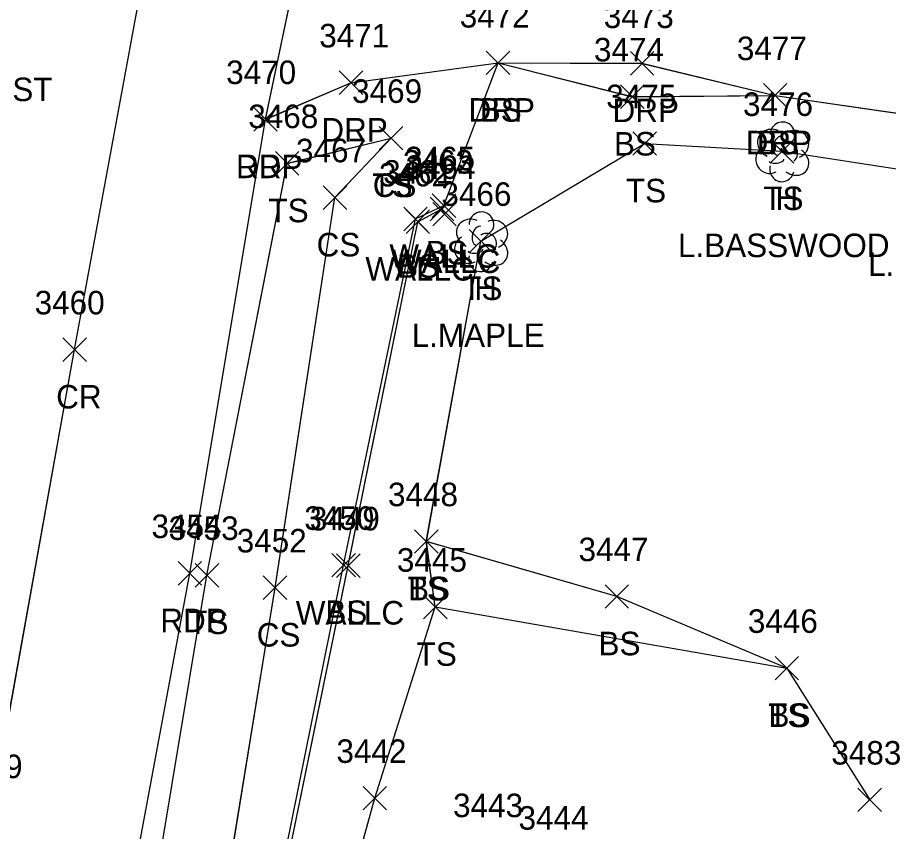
# Model space of a CAD drawing. Extents: x 1554668 to 1563881, y 831386 to 834374.
# Drawn here: x 1562403.8 to 1562477.8, y 833513.6 to 833582.8 of the extents above; entities that cross this region are included whole.
import ezdxf

# ---------------------------------------------------------------- set-up
doc = ezdxf.new("R2010")
doc.units = 0
for name, color, linetype in [('L_A', 7, 'Continuous'), ('L_C', 7, 'Continuous'), ('L_I', 7, 'Continuous'), ('L_TIC', 7, 'Continuous'), ('LELB', 7, 'Continuous'), ('LTD', 7, 'Continuous'), ('LW', 7, 'Continuous'), ('P_A', 7, 'Continuous'), ('P_I', 7, 'Continuous'), ('P_TIC', 7, 'Continuous'), ('PET', 7, 'Continuous'), ('PRC', 7, 'Continuous'), ('R_A', 7, 'Continuous'), ('R_I', 7, 'Continuous'), ('R_TIC', 7, 'Continuous'), ('RDP', 7, 'Continuous')]:
    doc.layers.add(name, color=color, linetype=linetype)

msp = doc.modelspace()

# ---------------------------------------------------------------- linework, layer by layer
at = {"layer": 'L_TIC'}
for points in [[(1562443.621, 833577.943), (1562445.621, 833579.943)], [(1562445.621, 833577.943), (1562443.621, 833579.943)], [(1562455.029, 833575.065), (1562457.029, 833577.065)], [(1562457.029, 833575.065), (1562455.029, 833577.065)], [(1562467.176, 833575.173), (1562469.176, 833577.173)], [(1562469.176, 833575.173), (1562467.176, 833577.173)], [(1562434.527, 833571.54), (1562436.527, 833573.54)], [(1562436.527, 833571.54), (1562434.527, 833573.54)], [(1562434.527, 833571.54), (1562436.527, 833573.54)], [(1562436.527, 833571.54), (1562434.527, 833573.54)], [(1562456.076, 833571.086), (1562458.076, 833573.086)], [(1562458.076, 833571.086), (1562456.076, 833573.086)], [(1562467.754, 833570.429), (1562469.754, 833572.429)], [(1562469.754, 833570.429), (1562467.754, 833572.429)], [(1562425.694, 833569.394), (1562427.694, 833571.394)], [(1562427.694, 833569.394), (1562425.694, 833571.394)], [(1562429.754, 833566.49), (1562431.754, 833568.49)], [(1562431.754, 833566.49), (1562429.754, 833568.49)], [(1562438.846, 833565.526), (1562440.846, 833567.526)], [(1562440.846, 833565.526), (1562438.846, 833567.526)], [(1562439.02, 833565.81), (1562441.02, 833567.81)], [(1562441.02, 833565.81), (1562439.02, 833567.81)], [(1562436.596, 833564.67), (1562438.596, 833566.67)], [(1562438.596, 833564.67), (1562436.596, 833566.67)], [(1562439.062, 833565.075), (1562441.062, 833567.075)], [(1562441.062, 833565.075), (1562439.062, 833567.075)], [(1562436.803, 833564.436), (1562438.803, 833566.436)], [(1562438.803, 833564.436), (1562436.803, 833566.436)], [(1562442.165, 833562.786), (1562444.165, 833564.786)], [(1562444.165, 833562.786), (1562442.165, 833564.786)], [(1562437.525, 833537.257), (1562439.525, 833539.257)], [(1562439.525, 833537.257), (1562437.525, 833539.257)], [(1562437.525, 833537.257), (1562439.525, 833539.257)], [(1562439.525, 833537.257), (1562437.525, 833539.257)], [(1562430.494, 833535.244), (1562432.494, 833537.244)], [(1562432.494, 833535.244), (1562430.494, 833537.244)], [(1562430.886, 833535.198), (1562432.886, 833537.198)], [(1562432.886, 833535.198), (1562430.886, 833537.198)], [(1562418.879, 833534.389), (1562420.879, 833536.389)], [(1562420.879, 833534.389), (1562418.879, 833536.389)], [(1562424.665, 833533.326), (1562426.665, 833535.326)], [(1562426.665, 833533.326), (1562424.665, 833535.326)], [(1562453.716, 833532.586), (1562455.716, 833534.586)], [(1562455.716, 833532.586), (1562453.716, 833534.586)], [(1562438.282, 833531.692), (1562440.282, 833533.692)], [(1562440.282, 833531.692), (1562438.282, 833533.692)], [(1562438.282, 833531.692), (1562440.282, 833533.692)], [(1562440.282, 833531.692), (1562438.282, 833533.692)], [(1562468.165, 833526.49), (1562470.165, 833528.49)], [(1562470.165, 833526.49), (1562468.165, 833528.49)], [(1562468.165, 833526.49), (1562470.165, 833528.49)], [(1562470.165, 833526.49), (1562468.165, 833528.49)], [(1562433.14, 833515.438), (1562435.14, 833517.438)], [(1562435.14, 833515.438), (1562433.14, 833517.438)], [(1562475.206, 833515.296), (1562477.206, 833517.296)], [(1562477.206, 833515.296), (1562475.206, 833517.296)]]:
    msp.add_lwpolyline(points, dxfattribs=at)
at = {"layer": 'LELB'}
for points in [[(1562423.886, 833498.67), (1562431.493, 833536.247), (1562437.597, 833565.68), (1562440.021, 833566.819), (1562444.622, 833578.953), (1562456.03, 833576.074), (1562468.178, 833576.176)], [(1562423.886, 833498.67), (1562431.493, 833536.247), (1562437.597, 833565.68), (1562440.021, 833566.819), (1562444.622, 833578.953), (1562456.03, 833576.074), (1562468.178, 833576.176)], [(1562423.886, 833498.67), (1562431.493, 833536.247), (1562437.597, 833565.68), (1562440.021, 833566.819), (1562444.622, 833578.953), (1562456.03, 833576.074), (1562468.178, 833576.176)], [(1562423.886, 833498.666), (1562431.494, 833536.244), (1562437.596, 833565.67), (1562440.02, 833566.81), (1562444.621, 833578.943), (1562456.029, 833576.065), (1562468.176, 833576.173)], [(1562403.838, 833398.691), (1562397.661, 833400.535), (1562402.699, 833430.379), (1562406.894, 833455.899), (1562410.937, 833481.667), (1562419.879, 833535.394), (1562426.695, 833570.402), (1562435.528, 833572.547)], [(1562403.838, 833398.691), (1562397.661, 833400.535), (1562402.699, 833430.379), (1562406.894, 833455.899), (1562410.937, 833481.667), (1562419.879, 833535.394), (1562426.695, 833570.402), (1562435.528, 833572.547)], [(1562403.838, 833398.691), (1562397.661, 833400.535), (1562402.699, 833430.379), (1562406.894, 833455.899), (1562410.937, 833481.667), (1562419.879, 833535.394), (1562426.695, 833570.402), (1562435.528, 833572.547)], [(1562403.84, 833398.683), (1562397.662, 833400.529), (1562402.698, 833430.375), (1562406.893, 833455.895), (1562410.936, 833481.662), (1562419.879, 833535.389), (1562426.694, 833570.394), (1562435.527, 833572.54)], [(1562406.817, 833391.704), (1562403.838, 833398.691), (1562407.89, 833428.652), (1562413.787, 833454.657), (1562415.558, 833475.734), (1562421.299, 833507.446), (1562425.667, 833534.334), (1562430.754, 833567.492), (1562435.528, 833572.547)], [(1562406.817, 833391.704), (1562403.838, 833398.691), (1562407.89, 833428.652), (1562413.787, 833454.657), (1562415.558, 833475.734), (1562421.299, 833507.446), (1562425.667, 833534.334), (1562430.754, 833567.492), (1562435.528, 833572.547)], [(1562406.817, 833391.704), (1562403.838, 833398.691), (1562407.89, 833428.652), (1562413.787, 833454.657), (1562415.558, 833475.734), (1562421.299, 833507.446), (1562425.667, 833534.334), (1562430.754, 833567.492), (1562435.528, 833572.547)], [(1562406.819, 833391.696), (1562403.84, 833398.683), (1562407.889, 833428.649), (1562413.786, 833454.653), (1562415.559, 833475.73), (1562421.295, 833507.439), (1562425.665, 833534.326), (1562430.754, 833567.49), (1562435.527, 833572.54)], [(1562437.583, 833496.603), (1562429.547, 833499.845), (1562434.14, 833516.438), (1562439.282, 833532.692), (1562438.525, 833538.257), (1562443.165, 833563.786), (1562457.076, 833572.086), (1562468.754, 833571.429), (1562490.813, 833568.031)], [(1562437.579, 833496.606), (1562429.548, 833499.85), (1562434.142, 833516.444), (1562439.278, 833532.693), (1562438.522, 833538.259), (1562443.166, 833563.788), (1562457.078, 833572.088), (1562468.756, 833571.43), (1562490.814, 833568.038)], [(1562437.579, 833496.606), (1562429.548, 833499.85), (1562434.142, 833516.444), (1562439.278, 833532.693), (1562438.522, 833538.259), (1562443.166, 833563.788), (1562457.078, 833572.088), (1562468.756, 833571.43), (1562490.814, 833568.038)], [(1562437.579, 833496.606), (1562429.548, 833499.85), (1562434.142, 833516.444), (1562439.278, 833532.693), (1562438.522, 833538.259), (1562443.166, 833563.788), (1562457.078, 833572.088), (1562468.756, 833571.43), (1562490.814, 833568.038)], [(1562469.161, 833527.492), (1562454.715, 833533.59), (1562438.522, 833538.259)], [(1562469.161, 833527.492), (1562454.715, 833533.59), (1562438.522, 833538.259)], [(1562469.161, 833527.492), (1562454.715, 833533.59), (1562438.522, 833538.259)], [(1562469.165, 833527.49), (1562454.716, 833533.586), (1562438.525, 833538.257)], [(1562439.278, 833532.693), (1562469.161, 833527.492), (1562476.207, 833516.299)], [(1562439.278, 833532.693), (1562469.161, 833527.492), (1562476.207, 833516.299)], [(1562439.278, 833532.693), (1562469.161, 833527.492), (1562476.207, 833516.299)], [(1562439.282, 833532.692), (1562469.165, 833527.49), (1562476.206, 833516.296)]]:
    msp.add_lwpolyline(points, dxfattribs=at)
at = {"layer": 'LTD'}
for p, q in [((1562468.754, 833571.429), (1562468.754, 833571.429)), ((1562468.754, 833571.429), (1562468.754, 833571.429)), ((1562443.165, 833563.786), (1562443.165, 833563.786)), ((1562443.165, 833563.786), (1562443.165, 833563.786))]:
    msp.add_line(p, q, dxfattribs=at)
for centre in [(1562468.8, 833572.863), (1562443.212, 833565.22)]:
    msp.add_arc(centre, 1.047, 335.52715, 180.95627, dxfattribs=at)
for centre, major_axis, ratio, start_param, end_param in [((1562467.962, 833572.095), (1.21, -0.512), 0.895232, 1.570796, 4.712389), ((1562469.795, 833572.012), (-1.141, -0.483), 0.949671, 1.570796, 4.712389), ((1562468.545, 833571.887), (-0.208, -0.792), 0.645439, 3.141593, 6.283185), ((1562469.254, 833571.262), (-0.5, 0.667), 0.989748, 3.141593, 6.283185), ((1562467.67, 833570.72), (0.584, -1.042), 0.959034, 3.141593, 6.283185), ((1562469.754, 833570.596), (-1.09, 0.792), 0.841452, 1.570796, 4.712389), ((1562468.295, 833570.679), (-0.625, -0.083), 0.423636, 0, 3.141593), ((1562468.754, 833569.929), (0.265, 1.061), 0.942809, 1.570796, 4.712389), ((1562442.373, 833564.452), (1.21, -0.512), 0.895232, 1.570796, 4.712389), ((1562442.956, 833564.244), (-0.208, -0.792), 0.645439, 3.141593, 6.283185), ((1562444.206, 833564.369), (-1.141, -0.483), 0.949671, 1.570796, 4.712389), ((1562443.665, 833563.619), (-0.5, 0.667), 0.989748, 3.141593, 6.283185), ((1562442.082, 833563.077), (0.584, -1.042), 0.959034, 3.141593, 6.283185), ((1562444.165, 833562.953), (-1.09, 0.792), 0.841452, 1.570796, 4.712389), ((1562442.707, 833563.036), (-0.625, -0.083), 0.423636, 0, 3.141593), ((1562443.165, 833562.286), (0.265, 1.061), 0.942809, 1.570796, 4.712389)]:
    msp.add_ellipse(centre, major_axis=major_axis, ratio=ratio, start_param=start_param, end_param=end_param, dxfattribs=at)
at = {"layer": 'LW'}
for points in [[(1562424.626, 833498.59), (1562424.364, 833498.485), (1562424.163, 833498.594), (1562431.886, 833536.203), (1562437.803, 833565.439), (1562439.847, 833566.534), (1562440.063, 833566.084)], [(1562424.626, 833498.59), (1562424.364, 833498.485), (1562424.163, 833498.594), (1562431.886, 833536.203), (1562437.803, 833565.439), (1562439.847, 833566.534), (1562440.063, 833566.084)], [(1562424.626, 833498.59), (1562424.364, 833498.485), (1562424.163, 833498.594), (1562431.886, 833536.203), (1562437.803, 833565.439), (1562439.847, 833566.534), (1562440.063, 833566.084)], [(1562424.628, 833498.586), (1562424.367, 833498.482), (1562424.163, 833498.59), (1562431.886, 833536.198), (1562437.803, 833565.436), (1562439.846, 833566.526), (1562440.062, 833566.075)]]:
    msp.add_lwpolyline(points, dxfattribs=at)
at = {"layer": 'P_TIC'}
for points in [[(1562423.854, 833573.14), (1562425.854, 833575.14)], [(1562425.854, 833573.14), (1562423.854, 833575.14)], [(1562407.625, 833553.563), (1562409.625, 833555.563)], [(1562409.625, 833553.563), (1562407.625, 833555.563)], [(1562417.422, 833534.549), (1562419.422, 833536.549)], [(1562419.422, 833534.549), (1562417.422, 833536.549)]]:
    msp.add_lwpolyline(points, dxfattribs=at)
at = {"layer": 'PET'}
for points in [[(1562390.311, 833375.989), (1562393.977, 833397.67), (1562399.624, 833430.723), (1562404.076, 833456.64), (1562408.479, 833482.044), (1562418.419, 833535.55), (1562424.853, 833574.142), (1562431.347, 833605.093), (1562438.205, 833641.603), (1562449.823, 833698.96), (1562455.982, 833728.945), (1562464.252, 833769.476), (1562472.427, 833806.927), (1562484.773, 833859.846), (1562495.065, 833901.936), (1562505.742, 833945.836), (1562515.589, 833982.411), (1562522.272, 834008.538), (1562529.881, 834035.713), (1562547.387, 834091.493), (1562561.695, 834132.946), (1562566.268, 834145.816)], [(1562390.311, 833375.989), (1562393.977, 833397.67), (1562399.624, 833430.723), (1562404.076, 833456.64), (1562408.479, 833482.044), (1562418.419, 833535.55), (1562424.853, 833574.142), (1562431.347, 833605.093), (1562438.205, 833641.603), (1562449.823, 833698.96), (1562455.982, 833728.945), (1562464.252, 833769.476), (1562472.427, 833806.927), (1562484.773, 833859.846), (1562495.065, 833901.936), (1562505.742, 833945.836), (1562515.589, 833982.411), (1562522.272, 834008.538), (1562529.881, 834035.713), (1562547.387, 834091.493), (1562561.695, 834132.946), (1562566.268, 834145.816)], [(1562390.311, 833375.989), (1562393.977, 833397.67), (1562399.624, 833430.723), (1562404.076, 833456.64), (1562408.479, 833482.044), (1562418.419, 833535.55), (1562424.853, 833574.142), (1562431.347, 833605.093), (1562438.205, 833641.603), (1562449.823, 833698.96), (1562455.982, 833728.945), (1562464.252, 833769.476), (1562472.427, 833806.927), (1562484.773, 833859.846), (1562495.065, 833901.936), (1562505.742, 833945.836), (1562515.589, 833982.411), (1562522.272, 834008.538), (1562529.881, 834035.713), (1562547.387, 834091.493), (1562561.695, 834132.946), (1562566.268, 834145.816)], [(1562390.312, 833375.983), (1562393.977, 833397.668), (1562399.627, 833430.715), (1562404.077, 833456.635), (1562408.483, 833482.042), (1562418.422, 833535.549), (1562424.854, 833574.14), (1562431.348, 833605.09), (1562438.2, 833641.597), (1562449.823, 833698.953), (1562455.981, 833728.934), (1562464.252, 833769.469), (1562472.429, 833806.92), (1562484.77, 833859.84), (1562495.065, 833901.93), (1562505.741, 833945.826), (1562515.584, 833982.407), (1562522.267, 834008.535), (1562529.877, 834035.701), (1562547.383, 834091.48), (1562561.691, 834132.936), (1562566.264, 834145.807)]]:
    msp.add_lwpolyline(points, dxfattribs=at)
at = {"layer": 'PRC'}
for points in [[(1562374.328, 833358.788), (1562379.819, 833391.645), (1562386.805, 833432.043), (1562394.132, 833473.552), (1562401.52, 833515.146), (1562408.626, 833554.57), (1562418.317, 833607.158), (1562425.122, 833644.153), (1562437.129, 833703.517), (1562446.816, 833750.468), (1562457.117, 833798.654), (1562467.75, 833845.524), (1562476.843, 833883.646), (1562492.325, 833945.243), (1562502.519, 833985.558), (1562516.732, 834038.229), (1562535.447, 834096.625), (1562549.682, 834139.255), (1562553.417, 834150.261)], [(1562374.328, 833358.788), (1562379.819, 833391.645), (1562386.805, 833432.043), (1562394.132, 833473.552), (1562401.52, 833515.146), (1562408.626, 833554.57), (1562418.317, 833607.158), (1562425.122, 833644.153), (1562437.129, 833703.517), (1562446.816, 833750.468), (1562457.117, 833798.654), (1562467.75, 833845.524), (1562476.843, 833883.646), (1562492.325, 833945.243), (1562502.519, 833985.558), (1562516.732, 834038.229), (1562535.447, 834096.625), (1562549.682, 834139.255), (1562553.417, 834150.261)], [(1562374.328, 833358.788), (1562379.819, 833391.645), (1562386.805, 833432.043), (1562394.132, 833473.552), (1562401.52, 833515.146), (1562408.626, 833554.57), (1562418.317, 833607.158), (1562425.122, 833644.153), (1562437.129, 833703.517), (1562446.816, 833750.468), (1562457.117, 833798.654), (1562467.75, 833845.524), (1562476.843, 833883.646), (1562492.325, 833945.243), (1562502.519, 833985.558), (1562516.732, 834038.229), (1562535.447, 834096.625), (1562549.682, 834139.255), (1562553.417, 834150.261)], [(1562374.328, 833358.78), (1562379.82, 833391.635), (1562386.804, 833432.041), (1562394.133, 833473.548), (1562401.522, 833515.144), (1562408.625, 833554.563), (1562418.32, 833607.155), (1562425.125, 833644.147), (1562437.128, 833703.511), (1562446.815, 833750.458), (1562457.117, 833798.648), (1562467.753, 833845.523), (1562476.843, 833883.643), (1562492.321, 833945.235), (1562502.515, 833985.553), (1562516.728, 834038.221), (1562535.444, 834096.612), (1562549.678, 834139.252), (1562553.413, 834150.251)]]:
    msp.add_lwpolyline(points, dxfattribs=at)
at = {"layer": 'R_TIC'}
for points in [[(1562443.621, 833577.943), (1562445.621, 833579.943)], [(1562445.621, 833577.943), (1562443.621, 833579.943)], [(1562455.863, 833577.901), (1562457.863, 833579.901)], [(1562457.863, 833577.901), (1562455.863, 833579.901)], [(1562431.113, 833576.255), (1562433.113, 833578.255)], [(1562433.113, 833576.255), (1562431.113, 833578.255)], [(1562467.176, 833575.173), (1562469.176, 833577.173)], [(1562469.176, 833575.173), (1562467.176, 833577.173)], [(1562423.854, 833573.14), (1562425.854, 833575.14)], [(1562425.854, 833573.14), (1562423.854, 833575.14)]]:
    msp.add_lwpolyline(points, dxfattribs=at)
at = {"layer": 'RDP'}
for points in [[(1562424.853, 833574.142), (1562432.113, 833577.256), (1562444.622, 833578.953), (1562456.864, 833578.902), (1562468.178, 833576.176), (1562491.555, 833572.783)], [(1562424.853, 833574.142), (1562432.113, 833577.256), (1562444.622, 833578.953), (1562456.864, 833578.902), (1562468.178, 833576.176), (1562491.555, 833572.783)], [(1562424.853, 833574.142), (1562432.113, 833577.256), (1562444.622, 833578.953), (1562456.864, 833578.902), (1562468.178, 833576.176), (1562491.555, 833572.783)], [(1562424.854, 833574.14), (1562432.113, 833577.255), (1562444.621, 833578.943), (1562456.863, 833578.901), (1562468.176, 833576.173), (1562491.554, 833572.777)]]:
    msp.add_lwpolyline(points, dxfattribs=at)

# ---------------------------------------------------------------- texts
at = {"layer": 'L_A'}
for s, p in [('BS', (1562443.062, 833573.943)), ('BS', (1562454.47, 833571.065)), ('BS', (1562466.617, 833571.173)), ('TS', (1562433.937, 833567.54)), ('CS', (1562433.968, 833567.54)), ('TS', (1562455.486, 833567.086)), ('TS', (1562467.163, 833566.429)), ('H', (1562468.187, 833566.429)), ('TS', (1562425.103, 833565.394)), ('CS', (1562429.195, 833562.49)), ('BS', (1562438.461, 833561.81)), ('WALLC', (1562435.382, 833561.526)), ('WALLC', (1562435.598, 833561.075)), ('WALLC', (1562433.338, 833560.436)), ('BS', (1562436.037, 833560.67)), ('TS', (1562441.574, 833558.786)), ('H', (1562442.598, 833558.786)), ('TS', (1562436.934, 833533.257)), ('BS', (1562436.966, 833533.257)), ('BS', (1562429.935, 833531.244)), ('WALLC', (1562427.421, 833531.198)), ('TS', (1562418.288, 833530.389)), ('CS', (1562424.106, 833529.326)), ('BS', (1562453.157, 833528.586)), ('TS', (1562437.691, 833527.692)), ('TS', (1562437.691, 833527.692)), ('TS', (1562467.575, 833522.49)), ('BS', (1562467.606, 833522.49))]:
    msp.add_text(s, height=2, dxfattribs=at).set_placement(p)
at = {"layer": 'L_C'}
for s, p in [('L.BASSWOOD', (1562459.911, 833562.429)), ('L.MAPLE', (1562476.072, 833560.829)), ('L.MAPLE', (1562437.275, 833554.786))]:
    msp.add_text(s, height=2, dxfattribs=at).set_placement(p)
at = {"layer": 'L_I'}
for s, p in [('3472', (1562441.362, 833581.943)), ('3474', (1562452.769, 833579.065)), ('3477', (1562464.916, 833579.173)), ('3469', (1562432.212, 833575.54)), ('3469', (1562432.212, 833575.54)), ('3475', (1562453.817, 833575.086)), ('3476', (1562465.439, 833574.429)), ('3476', (1562465.439, 833574.429)), ('3468', (1562423.387, 833573.394)), ('3467', (1562427.447, 833570.49)), ('3465', (1562436.713, 833569.81)), ('3463', (1562436.539, 833569.526)), ('3464', (1562436.755, 833569.075)), ('3462', (1562434.496, 833568.436)), ('3461', (1562434.855, 833568.67)), ('3466', (1562439.803, 833566.786)), ('3466', (1562439.803, 833566.786)), ('3448', (1562435.265, 833541.257)), ('3448', (1562435.265, 833541.257)), ('3450', (1562428.148, 833539.244)), ('3449', (1562428.618, 833539.198)), ('3453', (1562416.619, 833538.389)), ('3452', (1562422.405, 833537.326)), ('3447', (1562451.456, 833536.586)), ('3445', (1562436.022, 833535.692)), ('3445', (1562436.022, 833535.692)), ('3446', (1562465.85, 833530.49)), ('3446', (1562465.85, 833530.49)), ('3442', (1562430.88, 833519.438)), ('3483', (1562472.946, 833519.296)), ('3443', (1562440.795, 833514.825)), ('3444', (1562446.355, 833513.761)), ('3444', (1562446.355, 833513.761))]:
    msp.add_text(s, height=2, dxfattribs=at).set_placement(p)
at = {"layer": 'P_A'}
for s, p in [('RDP', (1562422.342, 833569.14)), ('CR', (1562407.058, 833549.563)), ('RDP', (1562415.91, 833530.549))]:
    msp.add_text(s, height=2, dxfattribs=at).set_placement(p)
at = {"layer": 'P_I'}
for s, p in [('3470', (1562421.507, 833577.14)), ('3460', (1562405.231, 833557.563)), ('3454', (1562415.162, 833538.549)), ('3459', (1562398.254, 833518.144))]:
    msp.add_text(s, height=2, dxfattribs=at).set_placement(p)
at = {"layer": 'R_A'}
for s, p in [('DRP SWC ST TS ST', (1562381.64, 833575.69)), ('DRP', (1562442.11, 833573.943)), ('DRP', (1562454.351, 833573.901)), ('DRP', (1562429.602, 833572.255)), ('DRP', (1562465.664, 833571.173)), ('DRP', (1562422.342, 833569.14))]:
    msp.add_text(s, height=2, dxfattribs=at).set_placement(p)
at = {"layer": 'R_I'}
for s, p in [('3472', (1562441.362, 833581.943)), ('3473', (1562453.603, 833581.901)), ('3471', (1562429.42, 833580.255)), ('3477', (1562464.916, 833579.173)), ('3470', (1562421.507, 833577.14))]:
    msp.add_text(s, height=2, dxfattribs=at).set_placement(p)

doc.saveas('drawing.dxf')
